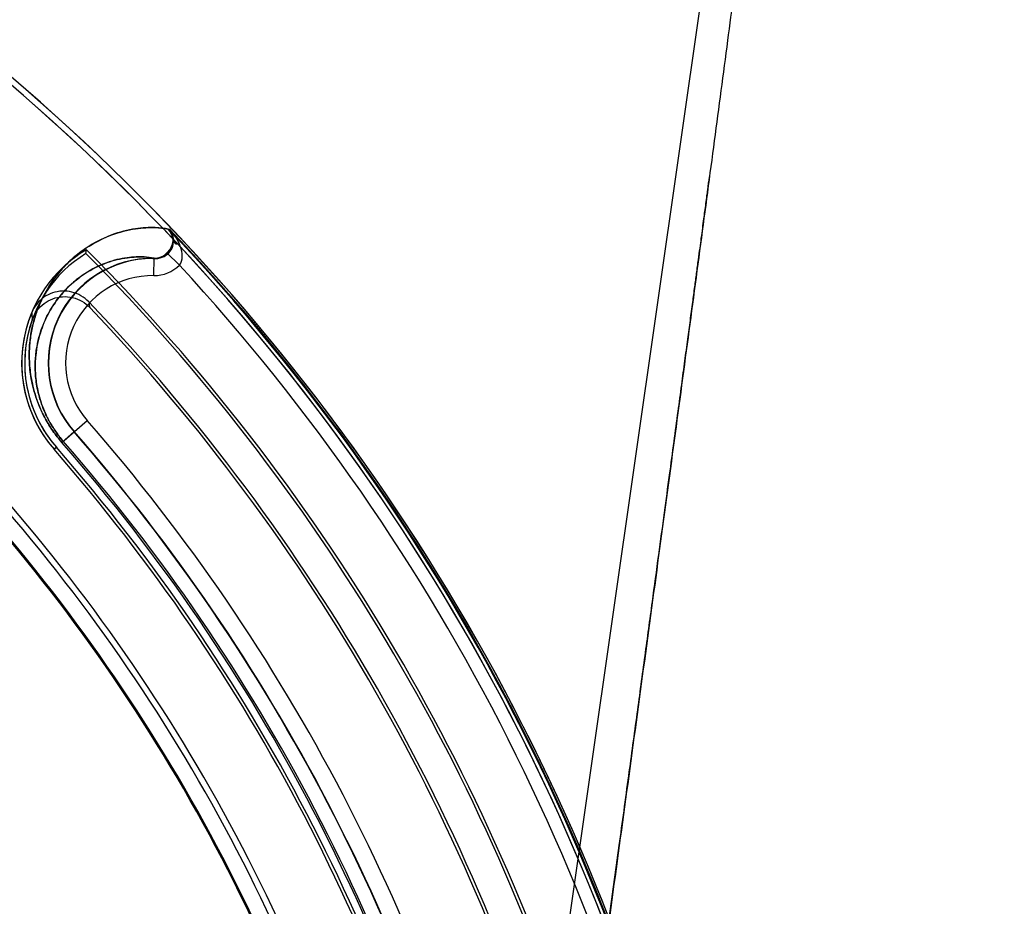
# Model space of a CAD drawing. Header units: millimetres. Extents: x 0 to 297, y 0 to 210.
# Tile 447 of 455: x 242.962 to 243.189, y 160.773 to 160.977. Entities that reach past the tile are written whole.
import ezdxf

# ---------------------------------------------------------------- set-up
doc = ezdxf.new("R2010")
doc.units = ezdxf.units.MM
doc.header["$LTSCALE"] = 16.335
doc.layers.get('0').update_dxf_attribs({"linetype": 'CONTINUOUS'})
for name, color, linetype in [('AXES_REF', 7, 'CONTINUOUS'), ('INTFCLR_1', 7, 'CONTINUOUS'), ('INTFCLR_144815', 7, 'CONTINUOUS'), ('INTFCLR_72935', 7, 'CONTINUOUS')]:
    doc.layers.add(name, color=color, linetype=linetype)

msp = doc.modelspace()

# ---------------------------------------------------------------- linework, layer by layer
at = {"color": 7, "linetype": 'Continuous'}
for radius in [7.756662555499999, 7.756, 7.706331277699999]:
    msp.add_circle((241.4302422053, 154.539298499), radius, dxfattribs=at)
msp.add_arc((241.4302422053, 154.539298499), 7.68, 278.2771290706, 261.7228709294, dxfattribs=at)
at = {"layer": 'AXES_REF', "color": 9, "linetype": 'Continuous'}
msp.add_arc((241.4302422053, 154.539298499), 7.075609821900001, 94.4118118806, 85.5881881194, dxfattribs=at)
at = {"layer": 'INTFCLR_1', "color": 9, "linetype": 'Continuous'}
for p, q in [((242.9962486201, 160.9287820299), (242.9965339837, 160.9287820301)), ((242.9973094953, 160.9265222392), (242.9973142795, 160.9264899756)), ((242.9929365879, 160.9180931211), (242.9929859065, 160.9220922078)), ((242.9959413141, 160.9233129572), (242.9988007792, 160.9205222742)), ((242.9717761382, 160.8797397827), (242.9775807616, 160.8848151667)), ((242.9699736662, 160.8781637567), (242.9705005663, 160.8786244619))]:
    msp.add_line(p, q, dxfattribs=at)
at = {"layer": 'INTFCLR_1', "color": 6, "linetype": 'Continuous'}
msp.add_line((242.977318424, 160.9231744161), (242.9774292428, 160.9240564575), dxfattribs=at)
for centre, radius, start, end in [((242.6464658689, 160.595298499), 0.4839066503, 16.9630954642, 50.66033312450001), ((242.6464658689, 160.595298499), 0.4824960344, 16.9630954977, 50.6004938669), ((242.992689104, 160.8980254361), 0.0301741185, 120.3796132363, 221.1654492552), ((242.992689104, 160.8980254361), 0.0294742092, 121.43264916, 221.1654492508), ((242.6464658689, 160.595298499), 0.4657961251, 16.9630954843, 44.741095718), ((242.6464658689, 160.595298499), 0.4664960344, 16.9630953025, 44.8084638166), ((242.6464658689, 160.595298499), 0.4794897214, 10.8985890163, 42.7086480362), ((242.6464658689, 160.595298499), 0.4297325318, 13.9313766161, 41.16544924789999), ((242.6464658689, 160.595298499), 0.4304324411, 13.9313763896, 41.16544924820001), ((242.6464658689, 160.595298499), 0.4123219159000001, 13.9313763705, 41.1654492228), ((242.6464658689, 160.595298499), 0.4137325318, 13.9313761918, 41.1654492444)]:
    msp.add_arc(centre, radius, start, end, dxfattribs=at)
at = {"layer": 'INTFCLR_1', "color": 9, "linetype": 'Continuous'}
for centre, radius, start, end in [((242.6464658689, 160.5952984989), 0.4834862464, 4.2349584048, 43.61014177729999), ((242.992689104, 160.8980254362), 0.0240686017, 89.29343788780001, 221.1654492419), ((242.9930412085, 160.9261348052), 0.0080421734, 269.2546319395, 315.740784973), ((242.992689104, 160.8980254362), 0.0200692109, 89.29343784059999, 221.1654491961), ((242.646465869, 160.595298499), 0.4398374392, 13.9313763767, 41.1654492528), ((242.6464658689, 160.595298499), 0.4358380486, 13.931376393, 41.1654492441), ((242.646465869, 160.595298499), 0.4321268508, 13.9313770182, 41.165449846), ((242.6464658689, 160.595298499), 0.4325542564, 13.9313763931, 41.1654492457), ((242.646465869, 160.595298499), 0.4083798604, 13.9313770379, 41.16544983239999), ((242.646465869, 160.595298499), 0.408648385, 13.9313763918, 41.1654492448)]:
    msp.add_arc(centre, radius, start, end, dxfattribs=at)
for points, knots in [([(242.9962486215, 160.928782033), (242.995836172, 160.9288727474), (242.994828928, 160.9290355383), (242.9931029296, 160.9291655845), (242.990984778, 160.9291388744), (242.9876056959, 160.9287858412), (242.9828407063, 160.9275388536), (242.9780591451, 160.9250802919), (242.9742355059, 160.9221464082), (242.9718765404, 160.9197731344), (242.9700877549, 160.9175413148), (242.9687827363, 160.915631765), (242.9675694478, 160.9135104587), (242.9664753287, 160.9111570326), (242.9655356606, 160.9085475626), (242.9647954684, 160.9056496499), (242.9644069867, 160.9030225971), (242.9642608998, 160.9007451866), (242.9642497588, 160.8981807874), (242.9645078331, 160.8954444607), (242.9650891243, 160.8925627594), (242.9657668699, 160.8901788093), (242.9667239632, 160.8876501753), (242.967783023, 160.8854840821), (242.9688185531, 160.8837132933), (242.9700182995, 160.881888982), (242.971041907, 160.8805795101), (242.9717761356, 160.8797397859)], [0, 0, 0, 0, 0.0179066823, 0.0431945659, 0.07330778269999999, 0.1076000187, 0.187073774, 0.2806102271, 0.333366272, 0.3909733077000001, 0.4219757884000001, 0.4545546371, 0.4889404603, 0.5254819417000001, 0.5644635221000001, 0.6063746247, 0.6521036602, 0.6768306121, 0.7030907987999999, 0.7607882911, 0.7929497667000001, 0.8276503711, 0.865757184, 0.9074475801, 0.9297120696, 0.9527027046, 1, 1, 1, 1]), ([(242.9973167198, 160.9264910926), (242.9973094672, 160.9262363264), (242.9971842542, 160.925071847), (242.9965799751, 160.923966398), (242.9959413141, 160.9233129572)], [0, 0, 0, 0, 0.2181012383, 1, 1, 1, 1]), ([(242.9988007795, 160.9205222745), (242.9992590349, 160.9210467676), (242.999649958, 160.9226436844), (242.9992827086, 160.9241107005), (242.9990076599, 160.9248615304)], [0, 0, 0, 0, 0.4655310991, 1, 1, 1, 1]), ([(242.9929859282, 160.9220922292), (242.9922285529, 160.9222586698), (242.9908475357, 160.9224156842), (242.9887719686, 160.9224269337), (242.9858751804, 160.9221674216), (242.9817777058, 160.9211495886), (242.9776529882, 160.9190823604), (242.9743444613, 160.916591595), (242.9722980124, 160.9145666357), (242.9707431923, 160.9126569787), (242.9696068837, 160.9110198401), (242.9685486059, 160.9091982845), (242.9675921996, 160.9071744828), (242.9667683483, 160.9049275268), (242.9661161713, 160.9024291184), (242.9657600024, 160.9000958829), (242.9656631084, 160.8985957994), (242.9656452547, 160.8980254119)], [0, 0, 0, 0, 0.0566273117, 0.100948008, 0.1514589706, 0.268688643, 0.4069476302, 0.4850504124, 0.5704227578, 0.6164029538, 0.6647454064, 0.7157944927, 0.7700703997, 0.8279984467, 0.8903090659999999, 0.9583269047, 1, 1, 1, 1]), ([(242.9929859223, 160.9220922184), (242.9932597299, 160.9220883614), (242.99434327, 160.9221741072), (242.9953752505, 160.9227349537), (242.9959413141, 160.9233129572)], [0, 0, 0, 0, 0.2528818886, 1, 1, 1, 1]), ([(242.9656452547, 160.8980254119), (242.965630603, 160.897557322), (242.9656231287, 160.89591223), (242.9658323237, 160.8936128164), (242.9663278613, 160.8911199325), (242.9669090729, 160.889056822), (242.9677327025, 160.8868680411), (242.9686461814, 160.8849929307), (242.9695404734, 160.883460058), (242.9705773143, 160.8818809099), (242.9714626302, 160.8807476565), (242.9720978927, 160.8800211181)], [0, 0, 0, 0, 0.0717786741, 0.2520560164, 0.3525752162, 0.461049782, 0.5801914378, 0.7105551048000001, 0.7801809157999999, 0.8520804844, 1, 1, 1, 1])]:
    msp.add_open_spline(points, degree=3, knots=knots, dxfattribs=at)
for points in [[(242.9990076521, 160.9248615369), (242.9984622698, 160.9263073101), (242.9975750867, 160.9276401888), (242.9965339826, 160.9287820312)], [(242.9965339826, 160.9287820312), (242.9970306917, 160.9281597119), (242.9973004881, 160.9273203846), (242.9973140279, 160.9265242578)], [(242.9973140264, 160.9265242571), (242.997236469, 160.9271473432), (242.9970801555, 160.9278305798), (242.9966483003, 160.9282863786)], [(242.9973191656, 160.9264922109), (242.9974261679, 160.9260261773), (242.9977068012, 160.9254984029), (242.9981521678, 160.925324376)]]:
    msp.add_open_spline(points, degree=3, dxfattribs=at)
at = {"layer": 'INTFCLR_144815', "color": 9, "linetype": 'Continuous'}
msp.add_line((243.1513969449, 161.2100770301), (243.0063211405, 160.1957300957), dxfattribs=at)
at = {"layer": 'INTFCLR_144815', "color": 7, "linetype": 'Continuous'}
for points, knots in [([(243.1513969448, 161.2100770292), (243.1518024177, 161.2100850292), (243.1519387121, 161.208783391), (243.152068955, 161.2076819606), (243.1521023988, 161.2062434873), (243.1521021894, 161.2048795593), (243.1520731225, 161.2034551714), (243.1520238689, 161.201994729), (243.151948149, 161.2002995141), (243.1518601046, 161.198683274), (243.151763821, 161.1971098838), (243.1516757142, 161.1957736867), (243.1515776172, 161.1943741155), (243.1514691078, 161.1929024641), (243.1513403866, 161.1912372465), (243.1511873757, 161.1893452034), (243.1510145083, 161.1872960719), (243.1508194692, 161.1850680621), (243.1505992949, 161.1826360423), (243.1503521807, 161.1799923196), (243.1500745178, 161.1771051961), (243.1497589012, 161.1739083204), (243.1494011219, 161.1703758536), (243.1490025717, 161.1665319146), (243.1485570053, 161.1623244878), (243.1480394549, 161.1575356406), (243.1474657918, 161.1523324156), (243.1468271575, 161.1466419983), (243.1461110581, 161.1403643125), (243.1452774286, 161.1331735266), (243.1443367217, 161.1251845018), (243.1432653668, 161.1162152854), (243.1420512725, 161.1061897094), (243.1406468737, 161.0947448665), (243.1390511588, 161.0819017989), (243.1372286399, 161.0674038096), (243.1351606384, 161.051131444), (243.132873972, 161.0333200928), (243.1303706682, 161.0139976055), (243.1276939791, 160.9935041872), (243.1248230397, 160.9716834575), (243.1218009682, 160.9488635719), (243.1186356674, 160.9251015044), (243.1153467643, 160.9005398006), (243.1119097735, 160.8749922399), (243.1083021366, 160.8482913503), (243.104548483, 160.8206205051), (243.1006991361, 160.7923480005), (243.0967693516, 160.7635804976), (243.0927253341, 160.7340677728), (243.0885069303, 160.7033720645), (243.0856306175, 160.6825008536), (243.0841557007, 160.671812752)], [0, 0, 0, 0, 0.002241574, 0.0047132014, 0.0072224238, 0.0098766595, 0.0123398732, 0.0150736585, 0.0179599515, 0.0217167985, 0.0240207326, 0.0266725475, 0.029118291, 0.0317754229, 0.0348287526, 0.0383497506, 0.0422672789, 0.04619496, 0.0507115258, 0.0557645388, 0.0608710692, 0.06674290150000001, 0.0735202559, 0.0804956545, 0.0881030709, 0.09690564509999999, 0.1071187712, 0.1170366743, 0.1285552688, 0.1420419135, 0.1570478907, 0.1730174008, 0.1919691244, 0.2128662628, 0.236750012, 0.2635013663, 0.293630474, 0.3274143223, 0.3627565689, 0.4013226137, 0.4416480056, 0.4844039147, 0.5285543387, 0.5741462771, 0.6213734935, 0.6710334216, 0.7230689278, 0.7757171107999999, 0.8287434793, 0.8835499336, 0.9403646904, 1, 1, 1, 1]), ([(243.0841557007, 160.6718127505), (243.0854995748, 160.6815479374), (243.0880191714, 160.6998307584), (243.091566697, 160.7256246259), (243.0946845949, 160.7483481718), (243.0974410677, 160.7684807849), (243.0998957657, 160.786446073), (243.1020855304, 160.8025032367), (243.1040644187, 160.8170396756), (243.1058757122, 160.8303684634), (243.1075290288, 160.8425566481), (243.1090153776, 160.8535327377), (243.1103297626, 160.8632542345), (243.1115016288, 160.8719339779), (243.1125476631, 160.8796922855), (243.1134780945, 160.8866028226), (243.1143076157, 160.8927713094), (243.1150520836, 160.8983133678), (243.1157156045, 160.9032577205), (243.1163186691, 160.9077555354), (243.1168570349, 160.9117740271), (243.1173386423, 160.9153715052), (243.1177749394, 160.9186325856), (243.118170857, 160.9215935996), (243.1185320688, 160.9242965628), (243.1188576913, 160.9267343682), (243.119155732, 160.9289666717), (243.1194288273, 160.93101301), (243.1196782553, 160.9328826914), (243.1199150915, 160.9346585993), (243.1201364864, 160.9363193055), (243.1204093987, 160.9383671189), (243.1206026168, 160.9398174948), (243.1207350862, 160.9408124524)], [0, 0, 0, 0, 0.1086009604, 0.2039477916, 0.2877238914, 0.3620651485, 0.4285031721, 0.4880977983, 0.5411506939, 0.5906228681, 0.6367442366, 0.6770723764, 0.71302358, 0.7451511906, 0.7738599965, 0.7995341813, 0.8222066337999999, 0.8426397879, 0.8613279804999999, 0.8773350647, 0.892788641, 0.9061319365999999, 0.9174444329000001, 0.9291470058, 0.9391444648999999, 0.9475796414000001, 0.9563257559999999, 0.9640319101, 0.9703936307, 0.9771701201, 0.9838307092, 0.9889079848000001, 1, 1, 1, 1])]:
    msp.add_open_spline(points, degree=3, knots=knots, dxfattribs=at)
at = {"layer": 'INTFCLR_72935', "color": 6, "linetype": 'Continuous'}
for p, q in [((242.996248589, 160.9287820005), (242.9962920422, 160.9287819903)), ((242.992689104, 160.9220254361), (242.9932687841, 160.9220254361))]:
    msp.add_line(p, q, dxfattribs=at)
at = {"layer": 'INTFCLR_72935', "color": 9, "linetype": 'Continuous'}
for p, q in [((242.9932687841, 160.9220254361), (242.993370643, 160.9220254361)), ((242.9717761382, 160.8797397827), (242.9746216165, 160.8822277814)), ((242.9705005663, 160.8786244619), (242.9699736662, 160.8781637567))]:
    msp.add_line(p, q, dxfattribs=at)
at = {"layer": 'INTFCLR_72935', "color": 6, "linetype": 'Continuous'}
for centre, radius, start, end in [((242.6464658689, 160.595298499), 0.4839066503, 16.876440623, 50.6603330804), ((242.6464658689, 160.595298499), 0.4824960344, 16.8240833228, 50.6004938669), ((242.6464658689, 160.595298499), 0.4833111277, 9.9390037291, 43.6299210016), ((242.992689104, 160.8980254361), 0.024, 89.99999995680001, 221.1654493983), ((242.6464658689, 160.595298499), 0.4584960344, 15.8953234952, 43.69894359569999), ((242.6464658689, 160.595298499), 0.4577961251, 15.8671093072, 43.5585188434), ((242.992689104, 160.8980254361), 0.0301741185, 157.4146280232, 221.1654492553), ((242.992689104, 160.8980254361), 0.0294742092, 160.3078697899, 221.1654491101), ((242.6464658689, 160.595298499), 0.4359066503, 13.931376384, 41.1654492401), ((242.6464658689, 160.595298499), 0.4297325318, 13.9313766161, 41.16544924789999), ((242.6464658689, 160.595298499), 0.4304324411, 13.9313763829, 41.16544925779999), ((242.6464658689, 160.595298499), 0.4123219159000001, 13.9313763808, 41.1654492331), ((242.6464658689, 160.595298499), 0.4137325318, 13.9313761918, 41.1654492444)]:
    msp.add_arc(centre, radius, start, end, dxfattribs=at)
at = {"layer": 'INTFCLR_72935', "color": 9, "linetype": 'Continuous'}
for centre, radius, start, end in [((243.0324276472, 160.9226579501), 0.05549977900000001, 191.009317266, 192.3753013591), ((243.0315127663, 160.9131911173), 0.0667795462, 183.0704939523, 184.4951920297), ((242.646465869, 160.595298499), 0.4321268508, 13.9313770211, 41.16544983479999), ((242.6464658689, 160.595298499), 0.4325542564, 13.9313763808, 41.1654492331), ((242.646465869, 160.595298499), 0.4083798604, 13.9313770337, 41.16544984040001), ((242.6464658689, 160.595298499), 0.408648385, 13.9313763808, 41.1654492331)]:
    msp.add_arc(centre, radius, start, end, dxfattribs=at)
for points, knots in [([(242.9717761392, 160.8797397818), (242.9710351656, 160.8805872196), (242.97000236, 160.8819098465), (242.9687953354, 160.8837503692), (242.9677571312, 160.8855325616), (242.9663383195, 160.8884479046), (242.9652433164, 160.8917646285), (242.9644947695, 160.8955376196), (242.9641923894, 160.898853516), (242.9643053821, 160.9019720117), (242.9645870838, 160.9042408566), (242.964954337, 160.9062858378), (242.9655664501, 160.9086467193), (242.9667850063, 160.9119951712), (242.9686617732, 160.9156160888), (242.970957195, 160.9187139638), (242.9729006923, 160.9208038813), (242.9748107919, 160.9225898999), (242.9780958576, 160.9251041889), (242.9828860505, 160.9275563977), (242.9876481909, 160.928793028), (242.99101636, 160.9291410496), (242.9935394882, 160.929166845), (242.9952606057, 160.9289993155), (242.9962486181, 160.9287820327)], [0, 0, 0, 0, 0.04774061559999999, 0.0709749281, 0.09331422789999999, 0.1351710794, 0.208293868, 0.2405873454, 0.2982097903, 0.3490290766, 0.3726070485, 0.3951260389, 0.4371089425, 0.4758508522, 0.5460719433, 0.609203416, 0.6387151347, 0.6670197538, 0.7200213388, 0.8137138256, 0.8930306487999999, 0.9271663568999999, 0.9570972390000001, 1, 1, 1, 1]), ([(242.9933547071, 160.9220254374), (242.9940179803, 160.9220254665), (242.995157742, 160.9223211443), (242.9965261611, 160.9234227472), (242.9973172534, 160.9249011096), (242.9974315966, 160.9269015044), (242.9967967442, 160.9282034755), (242.996248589, 160.9287820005)], [0, 0, 0, 0, 0.2158084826, 0.3634728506, 0.5626565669, 0.7406899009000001, 1, 1, 1, 1]), ([(242.9720978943, 160.8800211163), (242.9714567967, 160.8807543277), (242.9705635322, 160.881898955), (242.9695204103, 160.8834921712), (242.9686238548, 160.8850347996), (242.9677100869, 160.8869197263), (242.966887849, 160.8891205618), (242.9663096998, 160.8911949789), (242.9658211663, 160.893693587), (242.9655696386, 160.8965603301), (242.9656782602, 160.8992548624), (242.9659305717, 160.9012136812), (242.9662562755, 160.902977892), (242.9667953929, 160.9050129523), (242.9678633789, 160.9078954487), (242.9695016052, 160.9110064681), (242.9714992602, 160.9136610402), (242.9731871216, 160.915446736), (242.974843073, 160.916968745), (242.9776847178, 160.9191025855), (242.9818166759, 160.9211641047), (242.9859118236, 160.9221732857), (242.9887987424, 160.922428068), (242.9909574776, 160.9224125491), (242.9924287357, 160.9222385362), (242.9932687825, 160.9220254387)], [0, 0, 0, 0, 0.0479473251, 0.071281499, 0.09371588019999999, 0.1357472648, 0.1742236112, 0.2092256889, 0.2416381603, 0.2994556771, 0.3504256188, 0.3740657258, 0.3966389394, 0.438708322, 0.4775118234, 0.5477937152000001, 0.6109175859, 0.6404034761, 0.6686687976, 0.7215555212, 0.8148977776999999, 0.8937546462, 0.9276438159, 0.9573354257, 1, 1, 1, 1])]:
    msp.add_open_spline(points, degree=3, knots=knots, dxfattribs=at)
at = {"layer": 'INTFCLR_72935', "color": 6, "linetype": 'Continuous'}
for points, knots in [([(242.9962920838, 160.92878203), (242.9966083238, 160.9284503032), (242.9971262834, 160.9276740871), (242.9975195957, 160.9261147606), (242.997216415, 160.9244788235), (242.9959735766, 160.9226784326), (242.994412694, 160.922025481), (242.9933867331, 160.9220254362)], [0, 0, 0, 0, 0.1492917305, 0.2968748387, 0.5149679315, 0.6658012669, 1, 1, 1, 1]), ([(242.9779492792, 160.9120592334), (242.9774253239, 160.9126075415), (242.9762190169, 160.9135585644), (242.9740955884, 160.9144158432), (242.9718270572, 160.914641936), (242.9695932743, 160.9142228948), (242.9675635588, 160.9131919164), (242.9658985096, 160.9116291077), (242.965119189, 160.9103115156), (242.9648290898, 160.9096140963)], [0, 0, 0, 0, 0.1441331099, 0.2873927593, 0.4296311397, 0.5715340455, 0.7135603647, 0.8564468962, 1, 1, 1, 1]), ([(242.9649386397, 160.9079572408), (242.9652013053, 160.9086911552), (242.9659416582, 160.910086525), (242.9675956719, 160.9117609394), (242.9696513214, 160.9128825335), (242.9719351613, 160.9133619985), (242.9742644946, 160.9131627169), (242.976446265, 160.9122996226), (242.9776825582, 160.9113260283), (242.9782174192, 160.9107635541)], [0, 0, 0, 0, 0.144283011, 0.2875918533, 0.4297619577, 0.5715389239, 0.7134555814, 0.8563321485, 1, 1, 1, 1])]:
    msp.add_open_spline(points, degree=3, knots=knots, dxfattribs=at)

doc.saveas('drawing.dxf')
